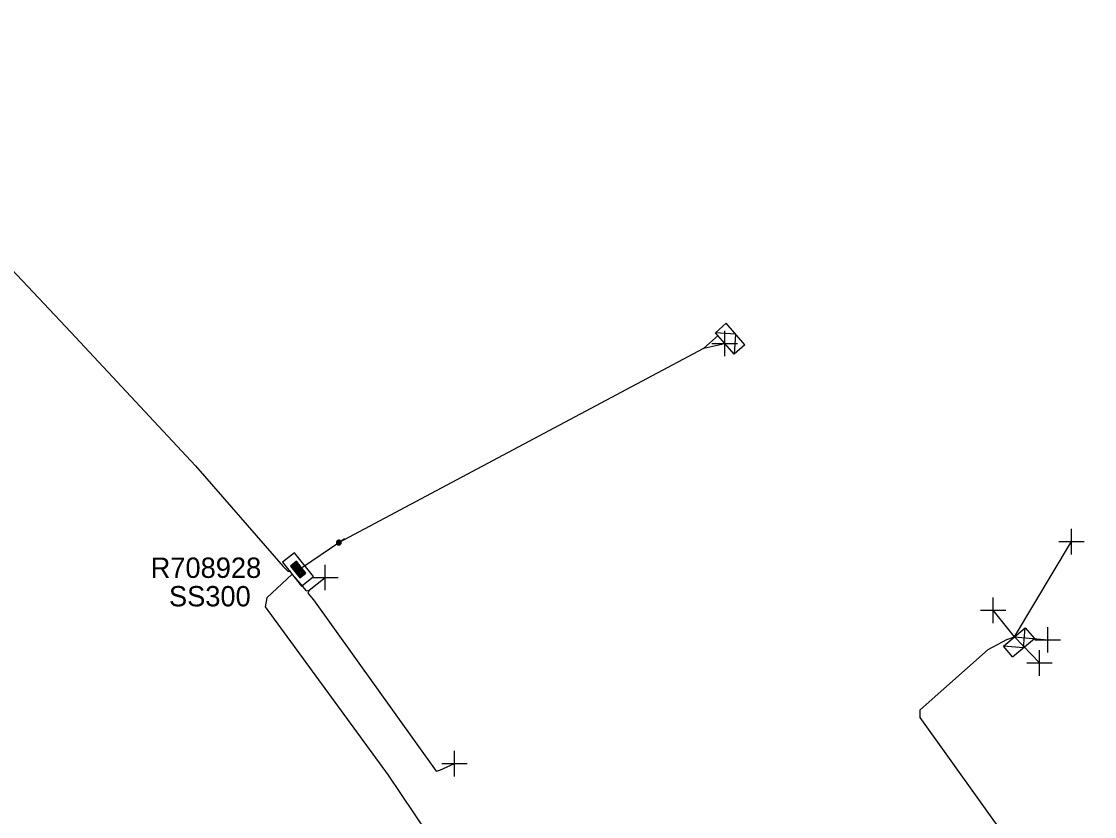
# Model space of a CAD drawing. Extents: x -540466 to -537383, y -1184038 to -1179972.
# Drawn here: x -538183.7 to -538131, y -1181017.7 to -1180978.6 of the extents above; entities that cross this region are included whole.
import ezdxf

# ---------------------------------------------------------------- set-up
doc = ezdxf.new("R2010")
doc.units = 0
for name, color, linetype in [('Vrstva 1', 7, 'Continuous'), ('Vrstva 13', 7, 'Continuous'), ('Vrstva 2', 7, 'Continuous'), ('Vrstva 28', 7, 'Continuous'), ('Vrstva 29', 7, 'Continuous'), ('Vrstva 30', 7, 'Continuous'), ('Vrstva 31', 7, 'Continuous'), ('Vrstva 34', 7, 'Continuous'), ('Vrstva 5', 7, 'Continuous'), ('Vrstva 52', 7, 'Continuous'), ('Vrstva 54', 7, 'Continuous'), ('Vrstva 59', 7, 'Continuous'), ('Vrstva 8', 7, 'Continuous'), ('Vrstva 9', 7, 'Continuous')]:
    doc.layers.add(name, color=color, linetype=linetype)

# ---------------------------------------------------------------- blocks, each defined once
blk = doc.blocks.new('NN800')
at = {"layer": 'Vrstva 1'}
for points in [[(-0.442, 0.442), (0.442, -0.442)], [(-0.442, -0.442), (0.442, 0.442)]]:
    blk.add_lwpolyline(points, dxfattribs=at)
blk = doc.blocks.new('NN620')
at = {"layer": 'Vrstva 8'}
for points in [[(0.752, 0.004), (-0.748, 0.004)], [(-0.748, 0.004), (-0.748, -0.746)], [(0.752, -0.746), (0.752, 0.004)], [(0.368, -0.18), (-0.376, -0.18)], [(-0.376, -0.18), (-0.376, -0.558)], [(0.321, -0.227), (-0.329, -0.227)], [(-0.329, -0.227), (-0.329, -0.51)], [(-0.329, -0.51), (0.321, -0.51)], [(0.274, -0.274), (-0.281, -0.274)], [(-0.281, -0.274), (-0.281, -0.463)], [(-0.281, -0.463), (0.274, -0.463)], [(0.227, -0.321), (-0.234, -0.321)], [(-0.234, -0.321), (-0.234, -0.416)], [(-0.234, -0.416), (0.227, -0.416)], [(-0.193, -0.369), (0.185, -0.369)], [(0.227, -0.416), (0.227, -0.321)], [(0.274, -0.463), (0.274, -0.274)], [(0.321, -0.51), (0.321, -0.227)], [(0.368, -0.558), (0.368, -0.18)], [(-0.748, -0.746), (0.752, -0.746)], [(-0.376, -0.558), (0.368, -0.558)]]:
    blk.add_lwpolyline(points, dxfattribs=at)
blk = doc.blocks.new('NN630')
at = {"layer": 'Vrstva 9'}
for points in [[(-0.003, -0.7), (-0.703, 0)], [(-0.703, -0.7), (-0.703, 0), (0.697, 0), (0.697, -0.7)], [(-0.003, -0.7), (0.697, 0)], [(-0.703, -0.7), (0.697, -0.7)]]:
    blk.add_lwpolyline(points, dxfattribs=at)
blk = doc.blocks.new('NN500')
at = {"layer": 'Vrstva 2'}
for points in [[(0, -0.24), (0.02, -0.23), (0.05, -0.23), (0.07, -0.22), (0.09, -0.22), (0.12, -0.2), (0.14, -0.19), (0.16, -0.18), (0.17, -0.16), (0.19, -0.14), (0.2, -0.12), (0.21, -0.1), (0.22, -0.07), (0.23, -0.05), (0.23, -0.02), (0.23, 0), (0.23, 0.02), (0.23, 0.05), (0.22, 0.07), (0.21, 0.1), (0.2, 0.12), (0.19, 0.14), (0.17, 0.16), (0.16, 0.17), (0.14, 0.19), (0.12, 0.2), (0.09, 0.21), (0.07, 0.22), (0.05, 0.23), (0.02, 0.23), (0, 0.23), (-0.03, 0.23), (-0.05, 0.23), (-0.07, 0.22), (-0.1, 0.21), (-0.12, 0.2), (-0.14, 0.19), (-0.16, 0.17), (-0.18, 0.16), (-0.19, 0.14), (-0.2, 0.12), (-0.22, 0.1), (-0.22, 0.07), (-0.23, 0.05), (-0.23, 0.02), (-0.24, 0), (-0.23, -0.02), (-0.23, -0.05), (-0.22, -0.07), (-0.22, -0.1), (-0.2, -0.12), (-0.19, -0.14), (-0.18, -0.16), (-0.16, -0.18), (-0.14, -0.19), (-0.12, -0.2), (-0.1, -0.22), (-0.07, -0.22), (-0.05, -0.23), (-0.03, -0.23), (0, -0.24)], [(0, -0.24), (0.02, -0.23), (0.05, -0.23), (0.07, -0.22), (0.09, -0.22), (0.12, -0.2), (0.14, -0.19), (0.16, -0.18), (0.17, -0.16), (0.19, -0.14), (0.2, -0.12), (0.21, -0.1), (0.22, -0.07), (0.23, -0.05), (0.23, -0.02), (0.23, 0), (0.23, 0.02), (0.23, 0.05), (0.22, 0.07), (0.21, 0.1), (0.2, 0.12), (0.19, 0.14), (0.17, 0.16), (0.16, 0.17), (0.14, 0.19), (0.12, 0.2), (0.09, 0.21), (0.07, 0.22), (0.05, 0.23), (0.02, 0.23), (0, 0.23), (-0.03, 0.23), (-0.05, 0.23), (-0.07, 0.22), (-0.1, 0.21), (-0.12, 0.2), (-0.14, 0.19), (-0.16, 0.17), (-0.18, 0.16), (-0.19, 0.14), (-0.2, 0.12), (-0.22, 0.1), (-0.22, 0.07), (-0.23, 0.05), (-0.23, 0.02), (-0.24, 0), (-0.23, -0.02), (-0.23, -0.05), (-0.22, -0.07), (-0.22, -0.1), (-0.2, -0.12), (-0.19, -0.14), (-0.18, -0.16), (-0.16, -0.18), (-0.14, -0.19), (-0.12, -0.2), (-0.1, -0.22), (-0.07, -0.22), (-0.05, -0.23), (-0.03, -0.23), (0, -0.24)], [(0, -0.21), (0.02, -0.2), (0.04, -0.2), (0.06, -0.2), (0.08, -0.19), (0.1, -0.18), (0.12, -0.17), (0.14, -0.15), (0.15, -0.14), (0.16, -0.12), (0.18, -0.1), (0.19, -0.08), (0.19, -0.06), (0.2, -0.04), (0.2, -0.02), (0.2, 0), (0.2, 0.02), (0.2, 0.04), (0.19, 0.06), (0.19, 0.08), (0.18, 0.1), (0.16, 0.12), (0.15, 0.14), (0.14, 0.15), (0.12, 0.17), (0.1, 0.18), (0.08, 0.19), (0.06, 0.19), (0.04, 0.2), (0.02, 0.2), (0, 0.2), (-0.02, 0.2), (-0.04, 0.2), (-0.06, 0.19), (-0.08, 0.19), (-0.1, 0.18), (-0.12, 0.17), (-0.14, 0.15), (-0.15, 0.14), (-0.17, 0.12), (-0.18, 0.1), (-0.19, 0.08), (-0.2, 0.06), (-0.2, 0.04), (-0.21, 0.02), (-0.21, 0), (-0.21, -0.02), (-0.2, -0.04), (-0.2, -0.06), (-0.19, -0.08), (-0.18, -0.1), (-0.17, -0.12), (-0.15, -0.14), (-0.14, -0.15), (-0.12, -0.17), (-0.1, -0.18), (-0.08, -0.19), (-0.06, -0.2), (-0.04, -0.2), (-0.02, -0.2), (0, -0.21)], [(0, -0.18), (0.02, -0.18), (0.04, -0.17), (0.05, -0.17), (0.07, -0.16), (0.09, -0.15), (0.1, -0.14), (0.12, -0.13), (0.13, -0.12), (0.14, -0.1), (0.15, -0.09), (0.16, -0.07), (0.17, -0.05), (0.17, -0.04), (0.17, -0.02), (0.17, 0), (0.17, 0.02), (0.17, 0.04), (0.17, 0.05), (0.16, 0.07), (0.15, 0.09), (0.14, 0.1), (0.13, 0.12), (0.12, 0.13), (0.1, 0.14), (0.09, 0.15), (0.07, 0.16), (0.05, 0.17), (0.04, 0.17), (0.02, 0.17), (0, 0.18), (-0.02, 0.17), (-0.04, 0.17), (-0.06, 0.17), (-0.07, 0.16), (-0.09, 0.15), (-0.1, 0.14), (-0.12, 0.13), (-0.13, 0.12), (-0.14, 0.1), (-0.15, 0.09), (-0.16, 0.07), (-0.17, 0.05), (-0.17, 0.04), (-0.18, 0.02), (-0.18, 0), (-0.18, -0.02), (-0.17, -0.04), (-0.17, -0.05), (-0.16, -0.07), (-0.15, -0.09), (-0.14, -0.1), (-0.13, -0.12), (-0.12, -0.13), (-0.1, -0.14), (-0.09, -0.15), (-0.07, -0.16), (-0.06, -0.17), (-0.04, -0.17), (-0.02, -0.18), (0, -0.18)], [(0, -0.15), (0.01, -0.15), (0.03, -0.14), (0.04, -0.14), (0.06, -0.13), (0.07, -0.13), (0.08, -0.12), (0.1, -0.11), (0.11, -0.1), (0.12, -0.09), (0.13, -0.07), (0.13, -0.06), (0.14, -0.05), (0.14, -0.03), (0.14, -0.02), (0.14, 0), (0.14, 0.01), (0.14, 0.03), (0.14, 0.04), (0.13, 0.06), (0.13, 0.07), (0.12, 0.09), (0.11, 0.1), (0.1, 0.11), (0.08, 0.12), (0.07, 0.13), (0.06, 0.13), (0.04, 0.14), (0.03, 0.14), (0.01, 0.14), (0, 0.15), (-0.02, 0.14), (-0.03, 0.14), (-0.05, 0.14), (-0.06, 0.13), (-0.07, 0.13), (-0.09, 0.12), (-0.1, 0.11), (-0.11, 0.1), (-0.12, 0.09), (-0.13, 0.07), (-0.13, 0.06), (-0.14, 0.04), (-0.14, 0.03), (-0.15, 0.01), (-0.15, 0), (-0.15, -0.02), (-0.14, -0.03), (-0.14, -0.05), (-0.13, -0.06), (-0.13, -0.07), (-0.12, -0.09), (-0.11, -0.1), (-0.1, -0.11), (-0.09, -0.12), (-0.07, -0.13), (-0.06, -0.13), (-0.05, -0.14), (-0.03, -0.14), (-0.02, -0.15), (0, -0.15)], [(0, -0.12), (0.01, -0.12), (0.02, -0.11), (0.03, -0.11), (0.05, -0.11), (0.06, -0.1), (0.07, -0.09), (0.08, -0.09), (0.09, -0.08), (0.09, -0.07), (0.1, -0.06), (0.11, -0.05), (0.11, -0.04), (0.11, -0.02), (0.11, -0.01), (0.12, 0), (0.11, 0.01), (0.11, 0.02), (0.11, 0.04), (0.11, 0.05), (0.1, 0.06), (0.09, 0.07), (0.09, 0.08), (0.08, 0.09), (0.07, 0.09), (0.06, 0.1), (0.05, 0.11), (0.03, 0.11), (0.02, 0.11), (0.01, 0.12), (0, 0.12), (-0.01, 0.12), (-0.03, 0.11), (-0.04, 0.11), (-0.05, 0.11), (-0.06, 0.1), (-0.07, 0.09), (-0.08, 0.09), (-0.09, 0.08), (-0.1, 0.07), (-0.1, 0.06), (-0.11, 0.05), (-0.11, 0.04), (-0.12, 0.02), (-0.12, 0.01), (-0.12, 0), (-0.12, -0.01), (-0.12, -0.02), (-0.11, -0.04), (-0.11, -0.05), (-0.1, -0.06), (-0.1, -0.07), (-0.09, -0.08), (-0.08, -0.09), (-0.07, -0.09), (-0.06, -0.1), (-0.05, -0.11), (-0.04, -0.11), (-0.03, -0.11), (-0.01, -0.12), (0, -0.12)], [(0, -0.09), (0.01, -0.09), (0.02, -0.09), (0.03, -0.08), (0.03, -0.08), (0.04, -0.08), (0.05, -0.07), (0.06, -0.07), (0.06, -0.06), (0.07, -0.05), (0.07, -0.04), (0.08, -0.04), (0.08, -0.03), (0.08, -0.02), (0.09, -0.01), (0.09, 0), (0.09, 0.01), (0.08, 0.02), (0.08, 0.03), (0.08, 0.03), (0.07, 0.04), (0.07, 0.05), (0.06, 0.06), (0.06, 0.06), (0.05, 0.07), (0.04, 0.07), (0.03, 0.08), (0.03, 0.08), (0.02, 0.08), (0.01, 0.09), (0, 0.09), (-0.01, 0.09), (-0.02, 0.08), (-0.03, 0.08), (-0.04, 0.08), (-0.04, 0.07), (-0.05, 0.07), (-0.06, 0.06), (-0.07, 0.06), (-0.07, 0.05), (-0.08, 0.04), (-0.08, 0.03), (-0.08, 0.03), (-0.09, 0.02), (-0.09, 0.01), (-0.09, 0), (-0.09, -0.01), (-0.09, -0.02), (-0.08, -0.03), (-0.08, -0.04), (-0.08, -0.04), (-0.07, -0.05), (-0.07, -0.06), (-0.06, -0.07), (-0.05, -0.07), (-0.04, -0.08), (-0.04, -0.08), (-0.03, -0.08), (-0.02, -0.09), (-0.01, -0.09), (0, -0.09)], [(0, -0.06), (0, -0.06), (0.01, -0.06), (0.02, -0.05), (0.02, -0.05), (0.03, -0.05), (0.03, -0.05), (0.04, -0.04), (0.04, -0.04), (0.05, -0.03), (0.05, -0.03), (0.05, -0.02), (0.05, -0.02), (0.05, -0.01), (0.06, -0.01), (0.06, 0), (0.06, 0.01), (0.05, 0.01), (0.05, 0.02), (0.05, 0.02), (0.05, 0.03), (0.05, 0.03), (0.04, 0.04), (0.04, 0.04), (0.03, 0.05), (0.03, 0.05), (0.02, 0.05), (0.02, 0.05), (0.01, 0.06), (0, 0.06), (0, 0.06), (-0.01, 0.06), (-0.01, 0.06), (-0.02, 0.05), (-0.02, 0.05), (-0.03, 0.05), (-0.03, 0.05), (-0.04, 0.04), (-0.04, 0.04), (-0.05, 0.03), (-0.05, 0.03), (-0.05, 0.02), (-0.06, 0.02), (-0.06, 0.01), (-0.06, 0.01), (-0.06, 0), (-0.06, -0.01), (-0.06, -0.01), (-0.06, -0.02), (-0.05, -0.02), (-0.05, -0.03), (-0.05, -0.03), (-0.04, -0.04), (-0.04, -0.04), (-0.03, -0.05), (-0.03, -0.05), (-0.02, -0.05), (-0.02, -0.05), (-0.01, -0.06), (-0.01, -0.06), (0, -0.06)], [(0, -0.03), (0, -0.03), (0, -0.03), (0.01, -0.03), (0.01, -0.03), (0.01, -0.02), (0.02, -0.02), (0.02, -0.02), (0.02, -0.02), (0.02, -0.02), (0.02, -0.01), (0.02, -0.01), (0.03, -0.01), (0.03, -0.01), (0.03, 0), (0.03, 0), (0.03, 0), (0.03, 0.01), (0.03, 0.01), (0.02, 0.01), (0.02, 0.01), (0.02, 0.02), (0.02, 0.02), (0.02, 0.02), (0.02, 0.02), (0.01, 0.02), (0.01, 0.02), (0.01, 0.03), (0, 0.03), (0, 0.03), (0, 0.03), (0, 0.03), (-0.01, 0.03), (-0.01, 0.03), (-0.01, 0.02), (-0.02, 0.02), (-0.02, 0.02), (-0.02, 0.02), (-0.02, 0.02), (-0.02, 0.02), (-0.03, 0.01), (-0.03, 0.01), (-0.03, 0.01), (-0.03, 0.01), (-0.03, 0), (-0.03, 0), (-0.03, 0), (-0.03, -0.01), (-0.03, -0.01), (-0.03, -0.01), (-0.03, -0.01), (-0.02, -0.02), (-0.02, -0.02), (-0.02, -0.02), (-0.02, -0.02), (-0.02, -0.02), (-0.01, -0.03), (-0.01, -0.03), (-0.01, -0.03), (0, -0.03), (0, -0.03)], [(0.23, 0), (0.7, 0)]]:
    blk.add_lwpolyline(points, dxfattribs=at)
blk = doc.blocks.new('NN510')
at = {"layer": 'Vrstva 2'}
blk.add_lwpolyline([(0.001, 0.002), (0.001, 0.939)], dxfattribs=at)

msp = doc.modelspace()

# ---------------------------------------------------------------- linework, layer by layer
at = {"layer": 'Vrstva 5'}
for points in [[(-538194.328, -1180978.633), (-538193.914, -1180979.079), (-538194.326, -1180979.732), (-538187.63, -1180987.15), (-538181.26, -1180993.9), (-538175.13, -1181000.46), (-538170.84, -1181005.4), (-538170.597, -1181005.64), (-538170.463, -1181005.635)], [(-538169.884, -1181005.438), (-538168.097, -1181004.229)], [(-538170.39, -1181005.78), (-538171.63, -1181006.95), (-538171.72, -1181007.38), (-538165.67, -1181015.66), (-538162.48, -1181020.4), (-538157.09, -1181028.11), (-538149.76, -1181039.34), (-538149.24, -1181039.04), (-538146.22, -1181037.02), (-538142.35, -1181034.78), (-538141.84, -1181034.81), (-538141.63, -1181035.18)], [(-538170.258, -1181005.94), (-538169.71, -1181006.601), (-538169.55, -1181006.565), (-538169.622, -1181006.71), (-538169.339, -1181007.049), (-538163.318, -1181015.453), (-538163.145, -1181015.404)], [(-538141.63, -1181035.18), (-538141.681, -1181034.585), (-538141.43, -1181034.23), (-538134.29, -1181029.95), (-538131.34, -1181027.83), (-538130.99, -1181026.2), (-538132.05, -1181023.7), (-538133.62, -1181021.11), (-538139.56, -1181012.82), (-538139.55, -1181012.45), (-538136.22, -1181009.48), (-538135.29, -1181008.99), (-538134.926, -1181008.859)]]:
    msp.add_lwpolyline(points, dxfattribs=at)
at = {"layer": 'Vrstva 52'}
for points in [[(-538134.926, -1181008.859), (-538132.117, -1181004.182)], [(-538134.926, -1181008.859), (-538135.965, -1181007.556)]]:
    msp.add_lwpolyline(points, dxfattribs=at)
at = {"layer": 'Vrstva 54'}
msp.add_lwpolyline([(-538168.097, -1181004.229), (-538150.171, -1180994.682), (-538149.151, -1180994.446)], dxfattribs=at)
at = {"layer": 'Vrstva 59'}
for points in [[(-538169.55, -1181006.564), (-538168.763, -1181005.947)], [(-538134.926, -1181008.859), (-538133.697, -1181010.143)], [(-538134.926, -1181008.859), (-538133.29, -1181009.003)], [(-538163.145, -1181015.404), (-538162.419, -1181015.087)]]:
    msp.add_lwpolyline(points, dxfattribs=at)

# ---------------------------------------------------------------- block references
at = {"layer": 'Vrstva 13', "rotation": -48.79724717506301}
msp.add_blockref('NN510', (-538150.172, -1180994.682), dxfattribs=at)
at = {"layer": 'Vrstva 13', "xscale": 0.49999999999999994, "yscale": 0.5000000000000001, "rotation": 36.12000004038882}
msp.add_blockref('NN500', (-538168.097, -1181004.229), dxfattribs=at)
at = {"layer": 'Vrstva 28', "rotation": 128.5047194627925}
msp.add_blockref('NN620', (-538170.39, -1181005.78), dxfattribs=at)
at = {"layer": 'Vrstva 31'}
for p, rotation in [((-538149.151, -1180994.446), 131.1493611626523), ((-538134.926, -1181008.859), 40.07937214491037)]:
    msp.add_blockref('NN630', p, dxfattribs=dict(at, rotation=rotation))
at = {"layer": 'Vrstva 34'}
for p, rotation in [((-538149.151, -1180994.446), 44.99999995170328), ((-538132.117, -1181004.182), 45), ((-538168.763, -1181005.947), 45), ((-538135.965, -1181007.556), 45), ((-538133.29, -1181009.003), 45), ((-538133.697, -1181010.143), 45), ((-538162.419, -1181015.087), 45)]:
    msp.add_blockref('NN800', p, dxfattribs=dict(at, rotation=rotation))

# ---------------------------------------------------------------- texts
at = {"layer": 'Vrstva 29'}
msp.add_text('R708928', height=1, dxfattribs=at).set_placement((-538177.339, -1181005.965))
at = {"layer": 'Vrstva 30'}
msp.add_text('SS300', height=1, dxfattribs=at).set_placement((-538176.44, -1181007.364))

doc.saveas('drawing.dxf')
